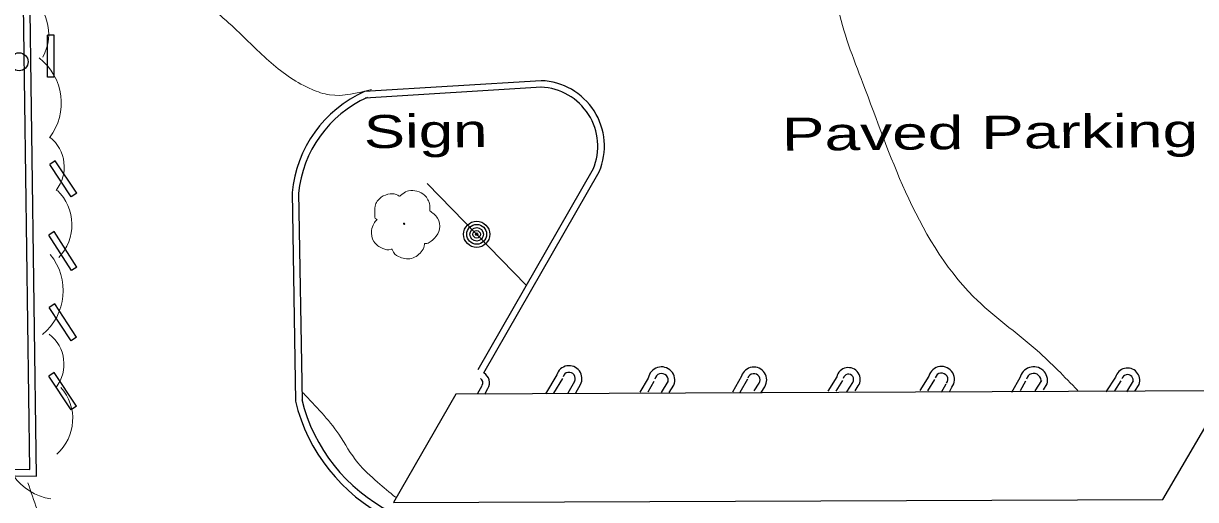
# Model space of a CAD drawing. Extents: x 2361708 to 2370558, y 6977955 to 6991887.
# Drawn here: x 2368905.6 to 2369076, y 6989690.4 to 6989759.6 of the extents above; entities that cross this region are included whole.
import ezdxf

# ---------------------------------------------------------------- set-up
doc = ezdxf.new("R2010")
doc.units = 0
doc.header["$LTSCALE"] = 1.9
for name, color, linetype, lineweight in [('11', 7, 'Continuous', 25), ('2', 7, 'Continuous', 25), ('20', 7, 'Continuous', 25), ('21', 7, 'Continuous', 25), ('29', 7, 'Continuous', 13), ('35', 7, 'Continuous', 13)]:
    doc.layers.add(name, color=color, linetype=linetype, lineweight=lineweight)

msp = doc.modelspace()

# ---------------------------------------------------------------- linework, layer by layer
at = {"layer": '11'}
msp.add_line((2369080.479, 6989706.219), (2368968.419, 6989705.692), dxfattribs=at)
msp.add_lwpolyline([(2368968.419, 6989705.692), (2368959.368, 6989689.955), (2369071.219, 6989690.42), (2369080.479, 6989706.219)], dxfattribs=at)
at = {"layer": '2'}
for p, q in [((2368909.047, 6989751.769), (2368909.079, 6989757.87)), ((2368910.039, 6989757.868), (2368909.079, 6989757.87)), ((2368910.007, 6989751.768), (2368910.039, 6989757.868)), ((2368910.007, 6989751.768), (2368909.047, 6989751.769)), ((2368980.846, 6989751.272), (2368955.169, 6989749.708)), ((2368980.905, 6989750.313), (2368955.228, 6989748.748)), ((2368910.183, 6989739.599), (2368909.388, 6989739.072)), ((2368912.513, 6989734.381), (2368909.388, 6989739.072)), ((2368913.308, 6989734.908), (2368910.183, 6989739.599)), ((2368971.685, 6989709.273), (2368988.447, 6989738.524)), ((2368972.52, 6989708.791), (2368989.282, 6989738.042)), ((2368913.308, 6989734.908), (2368912.513, 6989734.381)), ((2368944.609, 6989734.996), (2368945.107, 6989704.69)), ((2368945.568, 6989735.016), (2368946.067, 6989704.709)), ((2368910.041, 6989729.347), (2368909.236, 6989728.829)), ((2368912.535, 6989723.671), (2368909.236, 6989728.829)), ((2368913.34, 6989724.188), (2368910.041, 6989729.347)), ((2368913.34, 6989724.188), (2368912.535, 6989723.671)), ((2368910.131, 6989718.838), (2368909.326, 6989718.31)), ((2368912.482, 6989713.45), (2368909.326, 6989718.31)), ((2368913.287, 6989713.977), (2368910.131, 6989718.838)), ((2368913.287, 6989713.977), (2368912.482, 6989713.45)), ((2368910.035, 6989708.866), (2368909.231, 6989708.338)), ((2368912.488, 6989703.419), (2368909.231, 6989708.338)), ((2368913.293, 6989703.947), (2368910.035, 6989708.866)), ((2368983.093, 6989708.501), (2368981.449, 6989705.736)), ((2368996.408, 6989708.038), (2368995.197, 6989706.007)), ((2369009.976, 6989708.348), (2369008.628, 6989705.984)), ((2369023.808, 6989708.209), (2369022.497, 6989706.137)), ((2369037.207, 6989708.327), (2369035.907, 6989706.244)), ((2369050.45, 6989708.063), (2369049.22, 6989705.961)), ((2369064.329, 6989708.195), (2369062.93, 6989706.072)), ((2368971.578, 6989705.752), (2368972.247, 6989706.988)), ((2368972.649, 6989705.712), (2368973.091, 6989706.526)), ((2368983.918, 6989708.009), (2368982.638, 6989705.847)), ((2368984.737, 6989705.887), (2368985.712, 6989707.586)), ((2368985.867, 6989705.928), (2368986.546, 6989707.104)), ((2368997.232, 6989707.546), (2368996.327, 6989706.017)), ((2368998.308, 6989705.956), (2368999.312, 6989707.546)), ((2368999.447, 6989705.957), (2369000.127, 6989707.034)), ((2369010.81, 6989707.875), (2369009.718, 6989705.955)), ((2369011.816, 6989706.205), (2369012.545, 6989707.322)), ((2369012.798, 6989705.954), (2369013.35, 6989706.8)), ((2369024.622, 6989707.697), (2369023.657, 6989706.168)), ((2369025.278, 6989706.073), (2369026.125, 6989707.411)), ((2369026.506, 6989706.215), (2369026.94, 6989706.899)), ((2369038.022, 6989707.824), (2369037.017, 6989706.205)), ((2369039.029, 6989706.004), (2369039.728, 6989707.191)), ((2369040.228, 6989706.155), (2369040.553, 6989706.708)), ((2369051.275, 6989707.58), (2369050.478, 6989706.213)), ((2369052.658, 6989706.194), (2369053.604, 6989707.713)), ((2369053.867, 6989706.325), (2369054.418, 6989707.21)), ((2369065.135, 6989707.662), (2369064.179, 6989706.213)), ((2369065.96, 6989706.04), (2369066.975, 6989707.65)), ((2369067.169, 6989706.142), (2369067.79, 6989707.138)), ((2368913.293, 6989703.947), (2368912.488, 6989703.419))]:
    msp.add_line(p, q, dxfattribs=at)
for points in [[(2368885.755, 6989694.114), (2368907.479, 6989693.801), (2368906.437, 6989768.554), (2368908.606, 6989768.745), (2368908.541, 6989771.375), (2368903.761, 6989771.3), (2368901.836, 6989889.457), (2368904.99, 6989890.107)], [(2368885.766, 6989695.075), (2368906.51, 6989694.772), (2368905.469, 6989769.436), (2368907.627, 6989769.626), (2368907.6, 6989770.396), (2368902.821, 6989770.321), (2368902.15, 6989811.356)]]:
    msp.add_lwpolyline(points, dxfattribs=at)
for centre, radius, start, end in [((2368980.493, 6989741.743), 9.536, 337.16571, 87.88315), ((2368962.542, 6989733.269), 18.016, 114.15669, 174.49899), ((2368980.493, 6989741.743), 8.576, 337.16571, 87.88315), ((2368962.542, 6989733.269), 17.056, 114.15669, 174.49899), ((2368984.891, 6989707.977), 1.871, 332.2042, 163.73743), ((2369039.04, 6989707.847), 1.893, 323.03386, 165.32914), ((2368971.655, 6989707.367), 1.664, 329.63919, 58.74571), ((2368984.891, 6989707.977), 0.911, 332.2042, 163.73743), ((2368998.321, 6989707.736), 1.938, 338.74482, 171.02962), ((2368998.321, 6989707.736), 0.978, 338.74482, 171.02962), ((2369011.754, 6989707.773), 1.869, 328.61731, 162.10366), ((2369011.754, 6989707.773), 0.909, 328.61731, 162.10366), ((2369025.495, 6989707.843), 1.726, 326.82896, 167.77315), ((2369025.495, 6989707.843), 0.766, 326.82896, 167.77315), ((2369039.04, 6989707.847), 0.933, 323.03386, 165.32914), ((2369052.439, 6989707.654), 2.029, 347.3729, 168.38436), ((2369052.439, 6989707.654), 1.069, 347.3729, 168.38436), ((2369066.071, 6989707.699), 1.808, 341.90007, 164.12227), ((2369066.071, 6989707.699), 0.848, 341.90007, 164.12227), ((2368971.655, 6989707.367), 0.704, 329.63919, 58.74571), ((2368970.225, 6989710.814), 25.854, 193.70238, 243.15203), ((2368970.225, 6989710.814), 24.894, 193.70238, 243.15203)]:
    msp.add_arc(centre, radius, start, end, dxfattribs=at)
at = {"layer": '21'}
msp.add_line((2368978.638, 6989721.57), (2368964.277, 6989736.314), dxfattribs=at)
for centre, radius in [((2368904.936, 6989754.02), 1.3), ((2368971.458, 6989728.942), 1.9), ((2368971.458, 6989728.942), 1.442), ((2368971.458, 6989728.942), 0.973), ((2368971.458, 6989728.942), 0.539), ((2368971.458, 6989728.942), 0.192)]:
    msp.add_circle(centre, radius, dxfattribs=at)
at = {"layer": '29'}
msp.add_circle((2368960.912, 6989730.472), 0.1, dxfattribs=at)
for centre, radius, start, end in [((2368902.343, 6989758.047), 6.887, 330.90023, 60.90023), ((2368902.8, 6989748.027), 8.26, 322.38648, 52.38648), ((2368905.99, 6989738.752), 5.503, 321.58003, 51.58003), ((2368905.727, 6989730.349), 6.887, 316.14077, 46.14077), ((2368903.079, 6989720.752), 8.26, 309.41281, 39.41281), ((2368905.951, 6989710.064), 5.503, 322.34916, 52.34916), ((2368905.844, 6989702.129), 6.887, 311.56716, 41.56716), ((2368910.849, 6989698.641), 8.26, 170.81858, 260.81858)]:
    msp.add_arc(centre, radius, start, end, dxfattribs=at)
for points in [[(2368956.947, 6989731.044), (2368956.967, 6989731.054), (2368956.886, 6989731.123), (2368956.65, 6989731.751), (2368956.688, 6989733.032), (2368957.576, 6989734.33), (2368958.881, 6989734.812), (2368960.003, 6989734.623), (2368960.234, 6989734.495), (2368960.304, 6989734.496), (2368960.354, 6989734.536), (2368960.701, 6989734.83), (2368961.566, 6989735.278), (2368962.777, 6989735.209), (2368963.893, 6989734.62), (2368964.627, 6989733.197), (2368964.635, 6989732.337)], [(2368964.625, 6989732.357), (2368965.765, 6989731.298), (2368966.05, 6989729.711), (2368965.343, 6989728.384), (2368964.688, 6989727.838), (2368964.02, 6989727.621), (2368963.87, 6989727.61), (2368963.851, 6989727.499), (2368963.529, 6989726.597), (2368961.99, 6989725.431), (2368960.098, 6989725.714), (2368959.199, 6989726.655), (2368959.128, 6989726.784), (2368959.008, 6989726.764), (2368957.796, 6989726.882), (2368956.527, 6989727.88), (2368956.181, 6989729.516), (2368956.551, 6989730.54), (2368956.878, 6989730.983), (2368956.947, 6989731.034)]]:
    msp.add_spline(points, degree=3, dxfattribs=at)
at = {"layer": '35'}
for points in [[(2369023.206, 6989772.457), (2369023.964, 6989762.183), (2369027.611, 6989750.887), (2369033.812, 6989735.126), (2369043.707, 6989719.879), (2369052.952, 6989712.037), (2369058.838, 6989706.252)], [(2368927.592, 6989769.156), (2368930.062, 6989765.03), (2368936.241, 6989758.898), (2368941.579, 6989753.848), (2368947.516, 6989749.995), (2368950.064, 6989749.219), (2368956.166, 6989750.008)], [(2368946.216, 6989705.881), (2368951.393, 6989699.89), (2368954.183, 6989695.726), (2368957.05, 6989692.913), (2368959.661, 6989690.718)], [(2368906.218, 6989692.819), (2368909.24, 6989685.217), (2368912.593, 6989680.729), (2368915.491, 6989677.897), (2368916.859, 6989676.01), (2368918.255, 6989674.263)]]:
    msp.add_spline(points, degree=3, dxfattribs=at)

# ---------------------------------------------------------------- texts
at = {"layer": '2', "width": 1.45}
msp.add_text('Paved Parking', height=4.8, rotation=0.545, dxfattribs=at).set_placement((2369015.844, 6989741.075))
at = {"layer": '20', "width": 1.4}
msp.add_text('Sign', height=4.8, rotation=0.545, dxfattribs=at).set_placement((2368955.067, 6989741.457))

doc.saveas('drawing.dxf')
